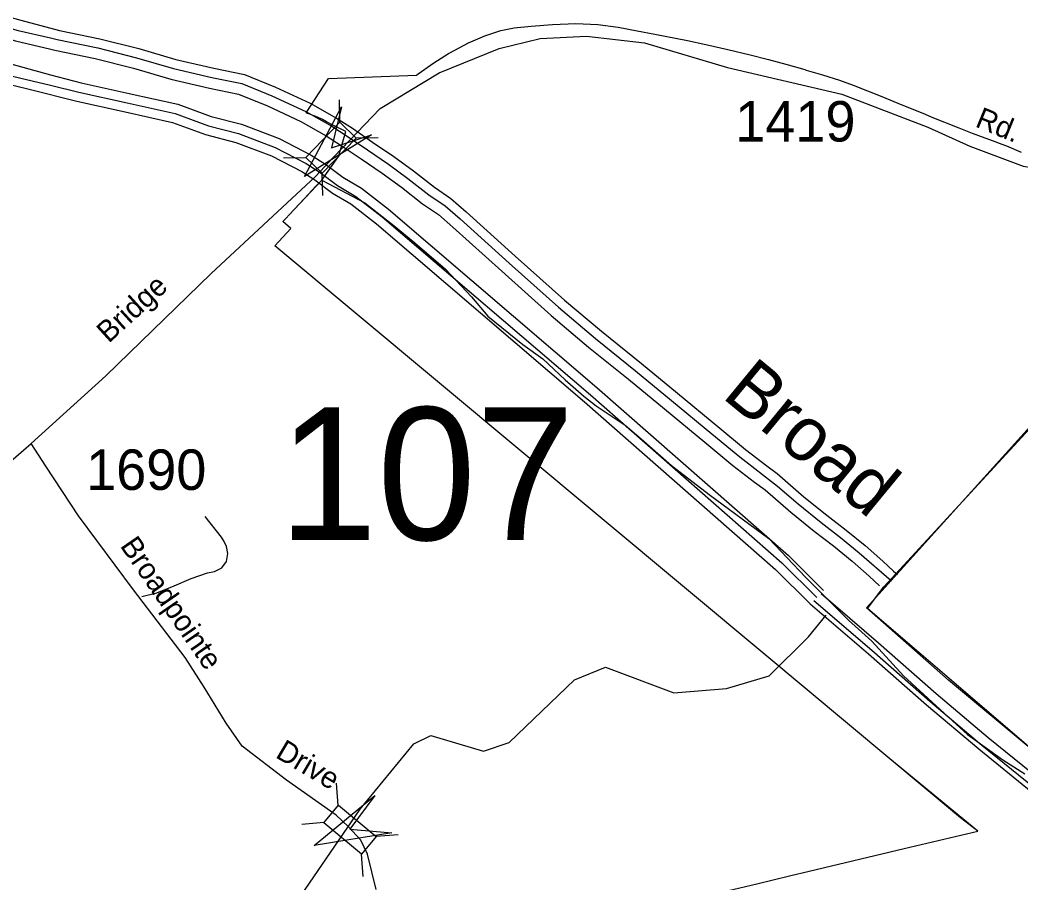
# Model space of a CAD drawing. Extents: x 884530 to 1028605, y 526725 to 653634.
# Drawn here: x 940944 to 944040, y 627689 to 630357 of the extents above; entities that cross this region are included whole.
import ezdxf

# ---------------------------------------------------------------- set-up
doc = ezdxf.new("R2010")
doc.units = 0
for name, color, linetype in [('Exist Boundary Political City Limit New', 7, 'Continuous'), ('Exist Boundary Political CountyLine', 7, 'Continuous'), ('Exist Hydrographic Bay Label', 7, 'Continuous'), ('Exist Hydrographic Buffer Line', 7, 'Continuous'), ('Exist Hydrographic Creek Single Shore', 7, 'Continuous'), ('Exist Hydrographic River Shore Label', 7, 'Continuous'), ('Exist Road Non-System Type 51', 7, 'Continuous'), ('Exist Road Secondary Structure Standard Bridge Attributed CELL', 7, 'Continuous'), ('Exist Road Secondary Structure Standard Bridge CELL', 7, 'Continuous'), ('Exist Road Secondary Structure Standard Bridge Number Label', 7, 'Continuous'), ('Exist Road Secondary Type 41 Attributed', 7, 'Continuous'), ('Exist Road Secondary Type 51 Attributed', 7, 'Continuous'), ('Exist Road Secondary Type 51 Label', 7, 'Continuous'), ('Exist Road Secondary Type 51 Number Label', 7, 'Continuous'), ('Map Preparation Boundary City Limit Buffer Line', 7, 'Continuous')]:
    doc.layers.add(name, color=color, linetype=linetype)

msp = doc.modelspace()

# ---------------------------------------------------------------- linework, layer by layer
at = {"layer": 'Exist Boundary Political City Limit New'}
for p, q in [((941776.4, 629754.6), (941877.8, 629861.2)), ((943906.6, 627849.2), (943634.9, 628072.8))]:
    msp.add_line(p, q, dxfattribs=at)
for points in [[(944544.3, 627863.6), (944531.2, 627864.4), (944327, 627890.2), (944322.7, 627888.1), (943565.1, 628537.4), (943615.9, 628604.9), (944531.2, 629597.3), (944596.4, 629673.2), (944374.5, 629928.3), (944931.4, 630680), (944934.1, 630681.3), (944940.1, 630682.5), (944946.1, 630684.3), (944951.9, 630686.3), (944957.6, 630688.9), (944963.1, 630691.9), (944968.2, 630695.3), (944973.1, 630699.1), (944977.7, 630703.3), (944978.4, 630704.1)], [(941877.8, 629861.2), (941878.2, 629861.8), (941929.4, 629934.9), (941931, 629940.2), (941931.3, 629941.4), (941951.8, 630012.4), (941911.6, 630031.8), (941891.7, 630042), (941879.6, 630049), (941864.3, 630056.6), (941837.6, 630066.7), (941833.1, 630068.2), (941828.8, 630069.7), (941898.4, 630176.1), (942170.8, 630186.6), (942176.1, 630190.6), (942224.2, 630224.9), (942269.9, 630253.1), (942273.9, 630255.7), (942331.5, 630285.8), (942381.8, 630307.8), (942430.9, 630324.6), (942472.2, 630332.8), (942525.3, 630337.4), (942591.2, 630342.8), (942663.4, 630345.8), (942731.2, 630342.7), (942794.2, 630334.6), (942853.3, 630323.4), (942907.9, 630312.6), (943009.2, 630293.3), (943065.5, 630281.4), (943133.4, 630265.9), (943202.6, 630249.1), (943258.9, 630234.7), (943313.3, 630219.9), (943371.1, 630203.4), (943375.4, 630202.1), (943426.4, 630187.1), (943479.2, 630170.6), (943521.2, 630155.6), (943610.2, 630120), (943659.2, 630100.2), (943743.6, 630065.3), (943764.9, 630056.6), (943847.6, 630023.2), (943889.6, 630006.8), (943908.4, 630000), (943951.2, 629984.5), (943981.4, 629972.9), (943995.7, 629967.4), (944040.6, 629948.3)], [(941776.4, 629754.6), (941823.6, 629805.4), (941859.4, 629842.8), (941877.8, 629861.2)], [(941877.8, 629861.2), (942010.4, 629791.6), (942101.8, 629720.4), (942164.9, 629667.7), (942260.6, 629586.9), (942340.6, 629501.4), (942391, 629441.7), (942499.9, 629353.9), (942561.3, 629308.9), (942630.3, 629244.8), (942687.7, 629193.8), (942726.4, 629164.4), (942816, 629103.9), (942865.8, 629062.5), (942959.6, 628979.5), (943076.2, 628889.6), (943260.6, 628753.6), (943373.2, 628634.4), (943506.3, 628501.8), (943578.6, 628436.2), (943643.6, 628365.1), (943676.8, 628329.9), (943840.8, 628178.5), (943875.2, 628147.6), (943984.4, 628070), (944051.8, 628026.8)], [(943634.9, 628072.8), (943247.6, 628395.7), (941732.1, 629658.8), (941782.2, 629712.8), (941756.7, 629733.8), (941766.9, 629744.6), (941776.4, 629754.6)], [(943634.9, 628072.8), (943247.6, 628395.7), (941732.1, 629658.8), (941782.2, 629712.8), (941756.7, 629733.8), (941766.9, 629744.6), (941776.4, 629754.6)], [(943906.6, 627849.2), (943853.2, 627890.9), (943634.9, 628072.8)], [(942640.7, 627317.1), (942672.5, 627347.9), (942955.2, 627621.8), (943100.6, 627657.1), (943223.2, 627686.6), (943324.2, 627710.8), (943385.2, 627725.4), (943678.6, 627795.1), (943906.6, 627849.2)], [(942640.7, 627317.1), (942672.5, 627347.9), (942955.2, 627621.8), (943100.6, 627657.1), (943223.2, 627686.6), (943324.2, 627710.8), (943385.2, 627725.4), (943678.6, 627795.1), (943906.6, 627849.2)]]:
    msp.add_lwpolyline(points, dxfattribs=at)
at = {"layer": 'Exist Boundary Political CountyLine'}
for points in [[(943562.6, 628539.5), (944355.4, 629417.8), (944525.8, 629623.9), (944320.5, 629855.4), (945001.7, 630774.9)], [(944327, 627890.2), (943815.6, 628316.5), (943562.6, 628539.5)]]:
    msp.add_lwpolyline(points, dxfattribs=at)
at = {"layer": 'Exist Hydrographic Bay Label'}
for points in [[(940800.4, 630396.7), (940947, 630355.9), (941066.2, 630324.9), (941191.2, 630298.8), (941311.9, 630268.3), (941426.5, 630234.8), (941543.5, 630207.8), (941638.6, 630188.2), (941734.8, 630148.8), (941841.7, 630099.4), (941923.2, 630053), (941972.2, 630022), (942034.8, 629979.6), (942100.5, 629934.5), (942161.6, 629890.4), (942225.9, 629839.7), (942277.1, 629805.3), (942324.6, 629764.1), (942476.1, 629626.7), (942628.5, 629490.4), (942742.4, 629394.6), (942866.3, 629295), (942977.5, 629203.3), (943102.5, 629099.8), (943188.6, 629029), (943253.7, 628978.5), (943286.3, 628954.9)], [(940352.2, 630292.4), (940473.1, 630263.2), (940639.8, 630225.9), (940802.4, 630184.5), (940972.7, 630143.1), (941119.9, 630105.8), (941269.4, 630072.7), (941416.1, 630040.1), (941518.4, 630002.6), (941611.3, 629978.6), (941721.6, 629936.9), (941815.4, 629888.2), (941856.2, 629862.5), (941910.2, 629821.9), (941967.1, 629788.1), (942046.7, 629726.5), (942689.7, 629176.1), (943280.9, 628658.4), (943388.1, 628551.8)], [(943286.3, 628954.9), (943369, 628883), (943439.6, 628826.1), (943499.8, 628780.1), (943558, 628731.9), (943613.2, 628683.9), (943645.9, 628652.8)], [(943645.9, 628652.8), (943658.4, 628642.8)], [(943388.5, 628552.2), (943569, 628397.1), (943748, 628239.8), (943909.7, 628103.7), (944071.5, 627972.2)]]:
    msp.add_lwpolyline(points, dxfattribs=at)
at = {"layer": 'Exist Hydrographic Buffer Line'}
for points in [[(939862, 631876.6), (939789.7, 631710.3), (939738.8, 631593.3), (939688.7, 631478.8), (939648.9, 631407.6), (939585.7, 631273.5), (939548.8, 631185.9), (939537.4, 631117.6), (939531.3, 631045.2), (939533.4, 630998.9), (939539.5, 630952.8), (939561.6, 630845.6), (939594.7, 630750.2), (939640, 630672.6), (939694.1, 630613.5), (939746.5, 630563.9), (939811.7, 630515), (939870.6, 630479.8), (939926.8, 630439.1), (940012.1, 630401.9), (940097.4, 630377.7), (940194.6, 630350.9), (940274.8, 630336.1), (941038, 630155.9)], [(940367.6, 630356.2), (940487.9, 630327.1), (940655, 630289.7), (940818.3, 630248.2), (941038.7, 630186.9)], [(940675.7, 630364.4), (940782.5, 630333.5), (940929.9, 630292.5), (941039.9, 630266.7)], [(940791.5, 630365.1), (940938.5, 630324.2), (941038.5, 630302.2)], [(941038.5, 630302.2), (941059.6, 630296.7), (941184.7, 630270.6), (941304.3, 630240.4), (941419.2, 630206.7), (941537.3, 630179.5), (941630.2, 630160.4), (941723.2, 630122.2), (941828.4, 630073.6), (941908.3, 630028.2), (941956.4, 629997.8), (942018.5, 629955.7), (942083.9, 629910.8), (942144.1, 629867.2), (942208.9, 629816.3), (942259.4, 629782.2), (942305.3, 629742.4), (942456.7, 629605.2), (942609.6, 629468.6), (942724, 629372.2), (942848, 629272.5), (942959.1, 629181), (943084, 629077.5), (943170.6, 629006.3), (943286.9, 628916.1)], [(941039.9, 630266.7), (941051.9, 630263.5), (941177, 630237.4), (941295.3, 630207.6), (941410.6, 630173.8), (941530, 630146.3), (941620.2, 630127.7), (941709.6, 630091.1), (941812.9, 630043.3), (941890.8, 629999), (941937.8, 629969.3), (941999.3, 629927.6), (942064.3, 629883), (942123.7, 629840.1), (942188.8, 629788.8), (942238.7, 629755.2), (942282.8, 629716.9), (942434, 629579.9), (942587.3, 629442.9), (942702.4, 629345.9), (942826.5, 629246.2), (942937.4, 629154.8), (943062.4, 629051.3), (943149.3, 628979.8), (943215.9, 628928.2), (943249.3, 628903.9)], [(941038.7, 630186.9), (941133.5, 630162.9), (941282.1, 630130), (941432.6, 630096.5), (941535.8, 630058.7), (941629.1, 630034.6), (941745.5, 629990.5), (941844.6, 629939.1), (941889.5, 629910.8), (941942.9, 629870.7), (942000.2, 629836.7), (942083.7, 629772), (942728.1, 629220.5), (943320.9, 628701.3), (943429.5, 628593.4)], [(941038, 630155.9), (941126.5, 630133.5), (941275.6, 630100.5), (941424.1, 630067.4), (941526.8, 630029.8), (941619.9, 630005.7), (941733.2, 629962.9), (941829.6, 629912.9), (941872.4, 629885.9), (941926, 629845.6), (941983.1, 629811.6), (942064.6, 629748.5), (942708.4, 629197.6), (943300.3, 628679.2), (943408.2, 628572)], [(943249.3, 628903.9), (943328.7, 628834.9), (943400.9, 628776.7), (943460.7, 628731), (943517.5, 628684.1), (943571, 628637.5), (943602.6, 628607.4)], [(943286.9, 628916.1), (943350.5, 628860.9), (943421.8, 628803.4), (943481.8, 628757.5), (943539.4, 628709.9), (943639.7, 628622.6)], [(943399.9, 628562.3), (943578.9, 628408.5), (943757.9, 628251.3), (943919.3, 628115.3), (944080.7, 627984.2)], [(943421.7, 628584.4), (943599.3, 628431.9), (943778.1, 628274.7), (943939.1, 628139.2), (944099.6, 628008.8)]]:
    msp.add_lwpolyline(points, dxfattribs=at)
at = {"layer": 'Exist Hydrographic Creek Single Shore'}
msp.add_lwpolyline([(940978.1, 625360.2), (941025.4, 625461.8), (941039, 625732.6), (941140.5, 626318.3), (941208.8, 626628.2), (941604.3, 627344.9), (941996.5, 627917.7), (942162.3, 628118.8), (942215.1, 628145.2), (942377.6, 628096.8), (942456.7, 628123.2), (942658.9, 628316.6), (942755.5, 628356.2), (942966.5, 628277.1), (943129, 628290.3), (943260.9, 628329.8), (943382.5, 628449.8), (943437.7, 628517.2)], dxfattribs=at)
at = {"layer": 'Exist Road Non-System Type 51'}
msp.add_lwpolyline([(941320.7, 628574.4), (941367, 628585.9), (941421.5, 628607.9), (941473.7, 628629.9), (941524.5, 628647.3), (941545.4, 628652), (941568.6, 628663.5), (941582.5, 628683.2), (941587.2, 628707.6), (941582.5, 628729.6), (941575.6, 628744.6), (941567.5, 628758.5), (941516.5, 628822.2)], dxfattribs=at)
at = {"layer": 'Exist Road Secondary Structure Standard Bridge Attributed CELL'}
for points in [[(942031.1, 630002.2), (941824.4, 629872.8), (941938.7, 630088.2), (941907.5, 629962)], [(942094.1, 627844.3), (941853.5, 627804.7), (942042, 627959.3), (941964.6, 627855)]]:
    msp.add_lwpolyline(points, close=True, dxfattribs=at)
at = {"layer": 'Exist Road Secondary Structure Standard Bridge CELL'}
for p, q in [((941933.6, 630040.6), (941932.4, 630109.6)), ((941983.3, 629992.7), (942052.3, 629993.9)), ((941759.5, 629930.9), (941828.4, 629932.1)), ((941880.4, 629814.1), (941879.2, 629883.1)), ((941928.7, 627928.4), (941922.7, 627997.2)), ((941884.4, 627875.6), (941815.6, 627869.6)), ((942114, 627838.3), (942045.3, 627832.3)), ((942005.9, 627709.5), (941999.9, 627778.2))]:
    msp.add_line(p, q, dxfattribs=at)
for points in [[(941828.4, 629932.1), (941933.4, 630040.8), (941984.2, 629991.8), (941879.2, 629883.1)], [(941999.9, 627778.2), (941884.2, 627875.3), (941929.5, 627929.4), (942045.3, 627832.3)]]:
    msp.add_lwpolyline(points, close=True, dxfattribs=at)
at = {"layer": 'Exist Road Secondary Type 41 Attributed'}
msp.add_lwpolyline([(942046, 627668.6), (942019.4, 627778.4), (941998.8, 627821.3), (941959.4, 627863.4), (941921.6, 627899.1), (941768.2, 628006.9), (941631, 628111.5), (941582.1, 628183.3), (941513.5, 628294.4), (941454.7, 628385.9), (941294.8, 628595), (941125, 628823.7), (941023.8, 628977.2), (940978.6, 629047.8)], dxfattribs=at)
at = {"layer": 'Exist Road Secondary Type 51 Attributed'}
for points in [[(941915.1, 629933.5), (942058.6, 630083.3), (942240.4, 630193.1), (942425.7, 630268.7), (942552.7, 630299.6), (942696.8, 630306.5), (942875.2, 630285.8), (943132.5, 630210.3), (943486, 630127.9), (943751.7, 630025.7), (943882.1, 629967.3), (944046.8, 629905.5), (944149.7, 629888.3), (944238.9, 629912.3), (944287, 629953.6), (944753.6, 630640.3)], [(940978.6, 629047.8), (941209.5, 629257.2), (941535.5, 629573.1), (941857.8, 629872.6), (941915.1, 629933.5)], [(940908, 628986), (940978.6, 629047.8)]]:
    msp.add_lwpolyline(points, dxfattribs=at)
at = {"layer": 'Map Preparation Boundary City Limit Buffer Line'}
for p, q in [((941776.4, 629754.6), (941877.8, 629861.2)), ((943906.6, 627849.2), (943634.9, 628072.8))]:
    msp.add_line(p, q, dxfattribs=at)
for points in [[(944544.3, 627863.6), (944531.2, 627864.4), (944327, 627890.2), (944322.7, 627888.1), (943565.1, 628537.4), (943615.9, 628604.9), (944531.2, 629597.3), (944596.4, 629673.2), (944374.5, 629928.3), (944931.4, 630680), (944934.1, 630681.3), (944940.1, 630682.5), (944946.1, 630684.3), (944951.9, 630686.3), (944957.6, 630688.9), (944963.1, 630691.9), (944968.2, 630695.3), (944973.1, 630699.1), (944977.7, 630703.3), (944978.4, 630704.1)], [(941877.8, 629861.2), (941878.2, 629861.8), (941929.4, 629934.9), (941931, 629940.2), (941931.3, 629941.4), (941951.8, 630012.4), (941911.6, 630031.8), (941891.7, 630042), (941879.6, 630049), (941864.3, 630056.6), (941837.6, 630066.7), (941833.1, 630068.2), (941828.8, 630069.7), (941898.4, 630176.1), (942170.8, 630186.6), (942176.1, 630190.6), (942224.2, 630224.9), (942269.9, 630253.1), (942273.9, 630255.7), (942331.5, 630285.8), (942381.8, 630307.8), (942430.9, 630324.6), (942472.2, 630332.8), (942525.3, 630337.4), (942591.2, 630342.8), (942663.4, 630345.8), (942731.2, 630342.7), (942794.2, 630334.6), (942853.3, 630323.4), (942907.9, 630312.6), (943009.2, 630293.3), (943065.5, 630281.4), (943133.4, 630265.9), (943202.6, 630249.1), (943258.9, 630234.7), (943313.3, 630219.9), (943371.1, 630203.4), (943375.4, 630202.1), (943426.4, 630187.1), (943479.2, 630170.6), (943521.2, 630155.6), (943610.2, 630120), (943659.2, 630100.2), (943743.6, 630065.3), (943764.9, 630056.6), (943847.6, 630023.2), (943889.6, 630006.8), (943908.4, 630000), (943951.2, 629984.5), (943981.4, 629972.9), (943995.7, 629967.4), (944040.6, 629948.3)], [(941776.4, 629754.6), (941823.6, 629805.4), (941859.4, 629842.8), (941877.8, 629861.2)], [(941877.8, 629861.2), (942010.4, 629791.6), (942101.8, 629720.4), (942164.9, 629667.7), (942260.6, 629586.9), (942340.6, 629501.4), (942391, 629441.7), (942499.9, 629353.9), (942561.3, 629308.9), (942630.3, 629244.8), (942687.7, 629193.8), (942726.4, 629164.4), (942816, 629103.9), (942865.8, 629062.5), (942959.6, 628979.5), (943076.2, 628889.6), (943260.6, 628753.6), (943373.2, 628634.4), (943506.3, 628501.8), (943578.6, 628436.2), (943643.6, 628365.1), (943676.8, 628329.9), (943840.8, 628178.5), (943875.2, 628147.6), (943984.4, 628070), (944051.8, 628026.8)], [(943634.9, 628072.8), (943247.6, 628395.7), (941732.1, 629658.8), (941782.2, 629712.8), (941756.7, 629733.8), (941766.9, 629744.6), (941776.4, 629754.6)], [(943634.9, 628072.8), (943247.6, 628395.7), (941732.1, 629658.8), (941782.2, 629712.8), (941756.7, 629733.8), (941766.9, 629744.6), (941776.4, 629754.6)], [(943906.6, 627849.2), (943853.2, 627890.9), (943634.9, 628072.8)], [(942640.7, 627317.1), (942672.5, 627347.9), (942955.2, 627621.8), (943100.6, 627657.1), (943223.2, 627686.6), (943324.2, 627710.8), (943385.2, 627725.4), (943678.6, 627795.1), (943906.6, 627849.2)], [(942640.7, 627317.1), (942672.5, 627347.9), (942955.2, 627621.8), (943100.6, 627657.1), (943223.2, 627686.6), (943324.2, 627710.8), (943385.2, 627725.4), (943678.6, 627795.1), (943906.6, 627849.2)]]:
    msp.add_lwpolyline(points, dxfattribs=at)

# ---------------------------------------------------------------- texts
at = {"layer": 'Exist Hydrographic River Shore Label'}
msp.add_text('Broad', height=167.32, rotation=320.5164, dxfattribs=at).set_placement((943111.5, 629191.8))
msp.add_text('Broad', height=167.32, rotation=320.5164, dxfattribs=at).set_placement((943111.5, 629191.8))
at = {"layer": 'Exist Road Secondary Structure Standard Bridge Number Label'}
msp.add_text('107', height=410.1, dxfattribs=at).set_placement((941744.1, 628749.3))
at = {"layer": 'Exist Road Secondary Type 51 Label'}
for s, height, rotation, p in [('Rd.', 65.62, 337.6689, (943895.5, 630028.5)), ('Bridge', 65.62, 42.3579, (941218.4, 629355.8)), ('Broadpointe', 65.617, 304.6031, (941251.8, 628731.2)), ('Drive', 65.62, 329.3576, (941731.1, 628079))]:
    msp.add_text(s, height=height, rotation=rotation, dxfattribs=at).set_placement(p)
at = {"layer": 'Exist Road Secondary Type 51 Number Label'}
for s, p in [('1419', (943156.4, 629981.1)), ('1690', (941148.7, 628904.2))]:
    msp.add_text(s, height=125, dxfattribs=at).set_placement(p)

doc.saveas('drawing.dxf')
